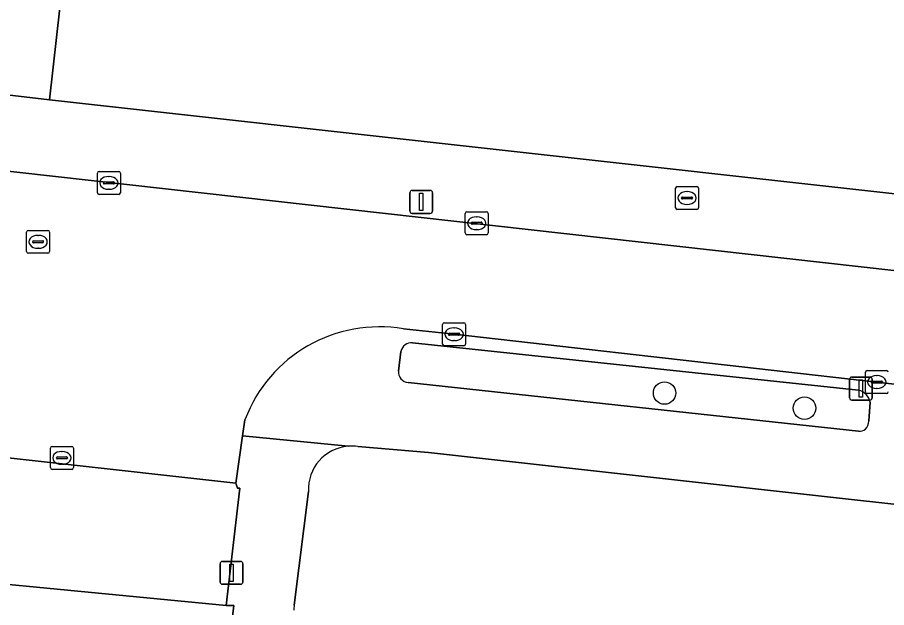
# Model space of a CAD drawing. Extents: x 162026 to 163502, y 387295 to 388169.
# Drawn here: x 162623.24 to 162661.14, y 387766.31 to 387792.04 of the extents above; entities that cross this region are included whole.
import ezdxf

# ---------------------------------------------------------------- set-up
doc = ezdxf.new("R2010")
doc.units = 0
for name, color, linetype in [('IMGEO_Boom', 7, 'Continuous'), ('IMGEO_Brandkraan', 7, 'Continuous'), ('IMGEO_Erf', 7, 'Continuous'), ('IMGEO_Groenvoorziening', 7, 'Continuous'), ('IMGEO_Kolk', 7, 'Continuous'), ('IMGEO_Lichtmast', 7, 'Continuous'), ('IMGEO_Rijbaan_lokaal_open', 7, 'Continuous'), ('IMGEO_Rioolput', 7, 'Continuous'), ('IMGEO_Voetpad_open', 7, 'Continuous')]:
    doc.layers.add(name, color=color, linetype=linetype)

msp = doc.modelspace()

# ---------------------------------------------------------------- linework, layer by layer
at = {"layer": 'IMGEO_Boom'}
for centre in [(162651.458, 387775.662), (162657.56, 387775.001)]:
    msp.add_circle(centre, 0.489, dxfattribs=at)
at = {"layer": 'IMGEO_Brandkraan'}
for p, q in [((162651.936, 387783.739), (162651.936, 387784.591)), ((162652.011, 387784.665), (162652.863, 387784.665)), ((162652.937, 387784.591), (162652.937, 387783.739)), ((162652.195, 387784.159), (162652.195, 387784.171)), ((162652.238, 387784.208), (162652.636, 387784.208)), ((162652.424, 387784.445), (162652.449, 387784.445)), ((162652.679, 387784.171), (162652.679, 387784.159)), ((162652.633, 387784.122), (162652.235, 387784.122)), ((162652.447, 387783.885), (162652.422, 387783.885)), ((162652.863, 387783.665), (162652.011, 387783.665))]:
    msp.add_line(p, q, dxfattribs=at)
for points in [[(162651.936, 387783.739), (162651.936, 387784.591)], [(162652.011, 387784.665), (162652.863, 387784.665)], [(162652.937, 387784.591), (162652.937, 387783.739)], [(162652.863, 387783.665), (162652.011, 387783.665)]]:
    msp.add_lwpolyline(points, dxfattribs=at)
for centre, radius, start, end in [((162652.013, 387784.589), 0.0765, 91.552, 178.448), ((162652.013, 387784.589), 0.0765, 91.552, 178.448), ((162652.861, 387784.589), 0.0765, 1.552, 88.448), ((162652.861, 387784.589), 0.0765, 1.552, 88.448), ((162652.235, 387784.168), 0.0403, 85.8775, 175.7526), ((162652.232, 387784.158), 0.0366, 178.938, 274.7102), ((162652.636, 387784.165), 0.043, 264.8664, 352.4533), ((162652.64, 387784.17), 0.0386, 1.7309, 96.639), ((162652.013, 387783.741), 0.0765, 181.552, 268.448), ((162652.013, 387783.741), 0.0765, 181.552, 268.448), ((162652.861, 387783.741), 0.0765, 271.552, 358.448), ((162652.861, 387783.741), 0.0765, 271.552, 358.448)]:
    msp.add_arc(centre, radius, start, end, dxfattribs=at)
for centre, major_axis, ratio, start_param, end_param in [((162652.423, 387784.165), (-0.387, 0.002), 0.722429, 4.712389, 7.853982), ((162652.448, 387784.165), (-0.39, 0.002), 0.717154, 1.570796, 4.712389)]:
    msp.add_ellipse(centre, major_axis=major_axis, ratio=ratio, start_param=start_param, end_param=end_param, dxfattribs=at)
at = {"layer": 'IMGEO_Erf'}
for points in [[(162660.396, 387811.662), (162630.348, 387839.311), (162624.641, 387788.442), (162662.417, 387784.241), (162662.418, 387783.837), (162668.509, 387783.207)], [(162679.499, 387768.811), (162641.17, 387773.067), (162638.085, 387773.326)], [(162635.934, 387771.365), (162635.309, 387766.414)]]:
    msp.add_lwpolyline(points, dxfattribs=at)
for centre, radius, start, end in [((162637.804, 387771.474), 1.873, 94.234, 183.3244), ((162637.806, 387771.511), 1.836, 81.2557, 94.3706), ((162636.7, 387766.196), 1.408, 171.0846, 180.2353)]:
    msp.add_arc(centre, radius, start, end, dxfattribs=at)
at = {"layer": 'IMGEO_Groenvoorziening'}
for points in [[(162659.918, 387775.789), (162640.468, 387777.852)], [(162639.964, 387777.469), (162639.86, 387776.62)], [(162640.275, 387776.118), (162659.918, 387774.005)], [(162660.365, 387774.442), (162660.426, 387775.265)], [(162632.335, 387763.473), (162632.685, 387766.394), (162632.346, 387766.405), (162614.578, 387768.116)]]:
    msp.add_lwpolyline(points, dxfattribs=at)
msp.add_lwpolyline([(162632.936, 387771.511), (162632.835, 387771.515), (162632.768, 387771.738), (162616.566, 387773.531), (162616.824, 387775.654), (162615.148, 387774.907), (162614.578, 387768.116), (162632.346, 387766.405)], close=True, dxfattribs=at)
for centre, radius, start, end in [((162640.422, 387777.39), 0.464, 84.2769, 170.187), ((162640.316, 387776.575), 0.458, 174.3127, 264.8479), ((162659.725, 387775.094), 0.722, 13.7381, 74.4854), ((162659.803, 387774.468), 0.562, 317.3701, 357.3673), ((162659.968, 387774.408), 0.406, 262.8961, 307.7762)]:
    msp.add_arc(centre, radius, start, end, dxfattribs=at)
at = {"layer": 'IMGEO_Kolk'}
for p, q in [((162626.807, 387785.323), (162627.659, 387785.323)), ((162626.732, 387784.397), (162626.732, 387785.249)), ((162627.22, 387785.103), (162627.245, 387785.103)), ((162627.733, 387785.249), (162627.733, 387784.397)), ((162626.991, 387784.817), (162626.991, 387784.829)), ((162627.429, 387784.78), (162627.031, 387784.78)), ((162627.034, 387784.866), (162627.432, 387784.866)), ((162627.243, 387784.543), (162627.218, 387784.543)), ((162627.475, 387784.829), (162627.475, 387784.817)), ((162627.659, 387784.323), (162626.807, 387784.323)), ((162642.768, 387782.64), (162642.768, 387783.492)), ((162642.843, 387783.566), (162643.695, 387783.566)), ((162643.769, 387783.492), (162643.769, 387782.64)), ((162643.027, 387783.06), (162643.027, 387783.072)), ((162643.465, 387783.023), (162643.067, 387783.023)), ((162643.07, 387783.109), (162643.468, 387783.109)), ((162643.256, 387783.346), (162643.281, 387783.346)), ((162643.511, 387783.072), (162643.511, 387783.06)), ((162643.279, 387782.786), (162643.254, 387782.786)), ((162643.695, 387782.566), (162642.843, 387782.566)), ((162641.782, 387777.799), (162641.782, 387778.651)), ((162641.857, 387778.725), (162642.709, 387778.725)), ((162642.27, 387778.505), (162642.295, 387778.505)), ((162642.783, 387778.651), (162642.783, 387777.799)), ((162642.041, 387778.219), (162642.041, 387778.231)), ((162642.479, 387778.182), (162642.081, 387778.182)), ((162642.084, 387778.268), (162642.482, 387778.268)), ((162642.525, 387778.231), (162642.525, 387778.219)), ((162642.709, 387777.725), (162641.857, 387777.725)), ((162642.293, 387777.945), (162642.268, 387777.945)), ((162660.211, 387775.714), (162660.211, 387776.566)), ((162660.286, 387776.64), (162661.138, 387776.64)), ((162660.699, 387776.42), (162660.724, 387776.42)), ((162660.47, 387776.134), (162660.47, 387776.146)), ((162660.908, 387776.097), (162660.51, 387776.097)), ((162660.513, 387776.183), (162660.911, 387776.183)), ((162660.722, 387775.86), (162660.697, 387775.86)), ((162660.954, 387776.146), (162660.954, 387776.134)), ((162661.138, 387775.64), (162660.286, 387775.64)), ((162624.683, 387772.409), (162624.683, 387773.261)), ((162624.758, 387773.335), (162625.61, 387773.335)), ((162625.684, 387773.261), (162625.684, 387772.409)), ((162624.942, 387772.829), (162624.942, 387772.841)), ((162625.38, 387772.792), (162624.982, 387772.792)), ((162624.985, 387772.878), (162625.383, 387772.878)), ((162625.171, 387773.115), (162625.196, 387773.115)), ((162625.426, 387772.841), (162625.426, 387772.829)), ((162625.194, 387772.555), (162625.169, 387772.555)), ((162625.61, 387772.335), (162624.758, 387772.335))]:
    msp.add_line(p, q, dxfattribs=at)
for points in [[(162626.807, 387785.323), (162627.659, 387785.323)], [(162626.732, 387784.397), (162626.732, 387785.249)], [(162627.733, 387785.249), (162627.733, 387784.397)], [(162627.659, 387784.323), (162626.807, 387784.323)], [(162642.768, 387782.64), (162642.768, 387783.492)], [(162642.843, 387783.566), (162643.695, 387783.566)], [(162643.769, 387783.492), (162643.769, 387782.64)], [(162643.695, 387782.566), (162642.843, 387782.566)], [(162641.782, 387777.799), (162641.782, 387778.651)], [(162641.857, 387778.725), (162642.709, 387778.725)], [(162642.783, 387778.651), (162642.783, 387777.799)], [(162642.709, 387777.725), (162641.857, 387777.725)], [(162660.211, 387775.714), (162660.211, 387776.566)], [(162660.286, 387776.64), (162661.138, 387776.64)], [(162661.138, 387775.64), (162660.286, 387775.64)], [(162624.683, 387772.409), (162624.683, 387773.261)], [(162624.758, 387773.335), (162625.61, 387773.335)], [(162625.684, 387773.261), (162625.684, 387772.409)], [(162625.61, 387772.335), (162624.758, 387772.335)]]:
    msp.add_lwpolyline(points, dxfattribs=at)
for centre, radius, start, end in [((162626.809, 387785.247), 0.0765, 91.552, 178.448), ((162626.809, 387785.247), 0.0765, 91.552, 178.448), ((162627.657, 387785.247), 0.0765, 1.552, 88.448), ((162627.657, 387785.247), 0.0765, 1.552, 88.448), ((162627.031, 387784.826), 0.0403, 85.8775, 175.7526), ((162627.028, 387784.816), 0.0366, 178.938, 274.7102), ((162627.432, 387784.823), 0.043, 264.8664, 352.4533), ((162627.436, 387784.828), 0.0386, 1.7309, 96.639), ((162626.809, 387784.399), 0.0765, 181.552, 268.448), ((162626.809, 387784.399), 0.0765, 181.552, 268.448), ((162627.657, 387784.399), 0.0765, 271.552, 358.448), ((162627.657, 387784.399), 0.0765, 271.552, 358.448), ((162642.845, 387783.49), 0.0765, 91.552, 178.448), ((162642.845, 387783.49), 0.0765, 91.552, 178.448), ((162643.693, 387783.49), 0.0765, 1.552, 88.448), ((162643.693, 387783.49), 0.0765, 1.552, 88.448), ((162643.067, 387783.069), 0.0403, 85.8775, 175.7526), ((162643.064, 387783.059), 0.0366, 178.938, 274.7102), ((162643.468, 387783.066), 0.043, 264.8664, 352.4533), ((162643.472, 387783.071), 0.0386, 1.7309, 96.639), ((162642.845, 387782.642), 0.0765, 181.552, 268.448), ((162642.845, 387782.642), 0.0765, 181.552, 268.448), ((162643.693, 387782.642), 0.0765, 271.552, 358.448), ((162643.693, 387782.642), 0.0765, 271.552, 358.448), ((162641.859, 387778.649), 0.0765, 91.552, 178.448), ((162641.859, 387778.649), 0.0765, 91.552, 178.448), ((162642.707, 387778.649), 0.0765, 1.552, 88.448), ((162642.707, 387778.649), 0.0765, 1.552, 88.448), ((162642.081, 387778.228), 0.0403, 85.8775, 175.7526), ((162642.078, 387778.218), 0.0366, 178.938, 274.7102), ((162642.482, 387778.225), 0.043, 264.8664, 352.4533), ((162642.486, 387778.23), 0.0386, 1.7309, 96.639), ((162641.859, 387777.801), 0.0765, 181.552, 268.448), ((162641.859, 387777.801), 0.0765, 181.552, 268.448), ((162642.707, 387777.801), 0.0765, 271.552, 358.448), ((162642.707, 387777.801), 0.0765, 271.552, 358.448), ((162660.288, 387776.564), 0.0765, 91.552, 178.448), ((162660.288, 387776.564), 0.0765, 91.552, 178.448), ((162661.136, 387776.564), 0.0765, 1.552, 88.448), ((162661.136, 387776.564), 0.0765, 1.552, 88.448), ((162660.51, 387776.143), 0.0403, 85.8775, 175.7526), ((162660.507, 387776.133), 0.0366, 178.938, 274.7102), ((162660.911, 387776.14), 0.043, 264.8664, 352.4533), ((162660.915, 387776.145), 0.0386, 1.7309, 96.639), ((162660.288, 387775.716), 0.0765, 181.552, 268.448), ((162660.288, 387775.716), 0.0765, 181.552, 268.448), ((162661.136, 387775.716), 0.0765, 271.552, 358.448), ((162661.136, 387775.716), 0.0765, 271.552, 358.448), ((162624.76, 387773.259), 0.0765, 91.552, 178.448), ((162624.76, 387773.259), 0.0765, 91.552, 178.448), ((162625.608, 387773.259), 0.0765, 1.552, 88.448), ((162625.608, 387773.259), 0.0765, 1.552, 88.448), ((162624.982, 387772.838), 0.0403, 85.8775, 175.7526), ((162624.979, 387772.828), 0.0366, 178.938, 274.7102), ((162625.383, 387772.835), 0.043, 264.8664, 352.4533), ((162625.387, 387772.84), 0.0386, 1.7309, 96.639), ((162624.76, 387772.411), 0.0765, 181.552, 268.448), ((162624.76, 387772.411), 0.0765, 181.552, 268.448), ((162625.608, 387772.411), 0.0765, 271.552, 358.448), ((162625.608, 387772.411), 0.0765, 271.552, 358.448)]:
    msp.add_arc(centre, radius, start, end, dxfattribs=at)
for centre, major_axis, ratio, start_param, end_param in [((162627.219, 387784.823), (-0.387, 0.002), 0.722429, 4.712389, 7.853982), ((162627.244, 387784.823), (-0.39, 0.002), 0.717154, 1.570796, 4.712389), ((162643.255, 387783.066), (-0.387, 0.002), 0.722429, 4.712389, 7.853982), ((162643.28, 387783.066), (-0.39, 0.002), 0.717154, 1.570796, 4.712389), ((162642.269, 387778.225), (-0.387, 0.002), 0.722429, 4.712389, 7.853982), ((162642.294, 387778.225), (-0.39, 0.002), 0.717154, 1.570796, 4.712389), ((162660.698, 387776.14), (-0.387, 0.002), 0.722429, 4.712389, 7.853982), ((162660.723, 387776.14), (-0.39, 0.002), 0.717154, 1.570796, 4.712389), ((162625.17, 387772.835), (-0.387, 0.002), 0.722429, 4.712389, 7.853982), ((162625.195, 387772.835), (-0.39, 0.002), 0.717154, 1.570796, 4.712389)]:
    msp.add_ellipse(centre, major_axis=major_axis, ratio=ratio, start_param=start_param, end_param=end_param, dxfattribs=at)
at = {"layer": 'IMGEO_Lichtmast'}
for p, q in [((162640.355, 387783.596), (162640.355, 387784.396)), ((162640.355, 387784.396), (162640.355, 387783.596)), ((162640.455, 387784.496), (162641.245, 387784.496)), ((162641.245, 387784.496), (162640.455, 387784.496)), ((162641.345, 387784.396), (162641.345, 387783.596)), ((162641.345, 387783.596), (162641.345, 387784.396)), ((162641.245, 387783.496), (162640.455, 387783.496)), ((162640.455, 387783.496), (162641.245, 387783.496)), ((162659.521, 387775.456), (162659.521, 387776.256)), ((162659.521, 387776.256), (162659.521, 387775.456)), ((162659.621, 387776.356), (162660.411, 387776.356)), ((162660.411, 387776.356), (162659.621, 387776.356)), ((162660.511, 387776.256), (162660.511, 387775.456)), ((162660.511, 387775.456), (162660.511, 387776.256)), ((162660.411, 387775.356), (162659.621, 387775.356)), ((162659.621, 387775.356), (162660.411, 387775.356)), ((162632.181, 387768.322), (162632.971, 387768.322)), ((162632.971, 387768.322), (162632.181, 387768.322)), ((162632.081, 387767.422), (162632.081, 387768.222)), ((162632.081, 387768.222), (162632.081, 387767.422)), ((162633.071, 387768.222), (162633.071, 387767.422)), ((162633.071, 387767.422), (162633.071, 387768.222)), ((162632.971, 387767.322), (162632.181, 387767.322)), ((162632.181, 387767.322), (162632.971, 387767.322))]:
    msp.add_line(p, q, dxfattribs=at)
for points in [[(162640.775, 387784.371), (162640.925, 387784.371), (162640.925, 387783.621), (162640.775, 387783.621), (162640.775, 387784.371)], [(162659.941, 387776.231), (162660.091, 387776.231), (162660.091, 387775.481), (162659.941, 387775.481), (162659.941, 387776.231)], [(162632.501, 387768.197), (162632.651, 387768.197), (162632.651, 387767.447), (162632.501, 387767.447), (162632.501, 387768.197)]]:
    msp.add_lwpolyline(points, dxfattribs=at)
for centre, start, end in [((162640.455, 387784.396), 90, 180), ((162640.455, 387784.396), 90, 180), ((162641.245, 387784.396), 0, 90), ((162641.245, 387784.396), 360, 90), ((162640.455, 387783.596), 180, 270), ((162640.455, 387783.596), 180, 270), ((162641.245, 387783.596), 270, 0), ((162641.245, 387783.596), 270, 0), ((162659.621, 387776.256), 90, 180), ((162659.621, 387776.256), 90, 180), ((162660.411, 387776.256), 0, 90), ((162660.411, 387776.256), 360, 90), ((162659.621, 387775.456), 180, 270), ((162659.621, 387775.456), 180, 270), ((162660.411, 387775.456), 270, 0), ((162660.411, 387775.456), 270, 0), ((162632.181, 387768.222), 90, 180), ((162632.181, 387768.222), 90, 180), ((162632.971, 387768.222), 0, 90), ((162632.971, 387768.222), 360, 90), ((162632.181, 387767.422), 180, 270), ((162632.181, 387767.422), 180, 270), ((162632.971, 387767.422), 270, 0), ((162632.971, 387767.422), 270, 0)]:
    msp.add_arc(centre, 0.1, start, end, dxfattribs=at)
at = {"layer": 'IMGEO_Rijbaan_lokaal_open'}
for points in [[(162748.592, 387771.451), (162733.146, 387772.952), (162672.732, 387779.736), (162621.652, 387785.471), (162618.202, 387785.846)], [(162617.85, 387784.502), (162617.021, 387777.279), (162616.824, 387775.654), (162616.566, 387773.531), (162632.768, 387771.738), (162633.063, 387773.793), (162633.164, 387774.497)], [(162640.082, 387778.456), (162642.283, 387778.225), (162660.712, 387776.14), (162677.148, 387774.262), (162679.348, 387773.942)]]:
    msp.add_lwpolyline(points, dxfattribs=at)
msp.add_arc((162639.02, 387772.288), 6.259, 80.23, 159.3329, dxfattribs=at)
at = {"layer": 'IMGEO_Rioolput'}
for p, q in [((162623.644, 387781.828), (162623.644, 387782.68)), ((162623.719, 387782.754), (162624.571, 387782.754)), ((162624.645, 387782.68), (162624.645, 387781.828)), ((162623.903, 387782.248), (162623.903, 387782.26)), ((162623.946, 387782.297), (162624.344, 387782.297)), ((162624.132, 387782.534), (162624.157, 387782.534)), ((162624.387, 387782.26), (162624.387, 387782.248)), ((162624.341, 387782.211), (162623.943, 387782.211)), ((162624.155, 387781.974), (162624.13, 387781.974)), ((162624.571, 387781.754), (162623.719, 387781.754))]:
    msp.add_line(p, q, dxfattribs=at)
for points in [[(162623.644, 387781.828), (162623.644, 387782.68)], [(162623.719, 387782.754), (162624.571, 387782.754)], [(162624.645, 387782.68), (162624.645, 387781.828)], [(162624.571, 387781.754), (162623.719, 387781.754)]]:
    msp.add_lwpolyline(points, dxfattribs=at)
for centre, radius, start, end in [((162623.721, 387782.678), 0.0765, 91.552, 178.448), ((162623.721, 387782.678), 0.0765, 91.552, 178.448), ((162624.569, 387782.678), 0.0765, 1.552, 88.448), ((162624.569, 387782.678), 0.0765, 1.552, 88.448), ((162623.943, 387782.257), 0.0403, 85.8775, 175.7526), ((162624.348, 387782.259), 0.0386, 1.7309, 96.639), ((162623.94, 387782.247), 0.0366, 178.938, 274.7102), ((162624.344, 387782.254), 0.043, 264.8664, 352.4533), ((162623.721, 387781.83), 0.0765, 181.552, 268.448), ((162623.721, 387781.83), 0.0765, 181.552, 268.448), ((162624.569, 387781.83), 0.0765, 271.552, 358.448), ((162624.569, 387781.83), 0.0765, 271.552, 358.448)]:
    msp.add_arc(centre, radius, start, end, dxfattribs=at)
for centre, major_axis, ratio, start_param, end_param in [((162624.131, 387782.254), (-0.387, 0.002), 0.722429, 4.712389, 7.853982), ((162624.156, 387782.254), (-0.39, 0.002), 0.717154, 1.570796, 4.712389)]:
    msp.add_ellipse(centre, major_axis=major_axis, ratio=ratio, start_param=start_param, end_param=end_param, dxfattribs=at)
at = {"layer": 'IMGEO_Voetpad_open'}
for points in [[(162637.418, 387925.681), (162622.838, 387795.406), (162622.044, 387788.756), (162624.641, 387788.442), (162630.348, 387839.311), (162630.633, 387841.853), (162631.411, 387848.771), (162632.018, 387854.013), (162632.91, 387862.217)], [(162679.348, 387773.942), (162677.148, 387774.262), (162660.712, 387776.14), (162642.283, 387778.225), (162640.082, 387778.456)], [(162640.468, 387777.852), (162659.918, 387775.789)], [(162639.86, 387776.62), (162639.964, 387777.469)], [(162659.918, 387774.005), (162640.275, 387776.118)], [(162660.426, 387775.265), (162660.365, 387774.442)], [(162633.164, 387774.497), (162633.063, 387773.793), (162637.666, 387773.342)], [(162637.666, 387773.342), (162633.063, 387773.793), (162632.768, 387771.738), (162632.835, 387771.515), (162632.936, 387771.511), (162632.346, 387766.405), (162632.685, 387766.394), (162632.335, 387763.473)], [(162638.085, 387773.326), (162641.17, 387773.067), (162679.499, 387768.811), (162684.36, 387768.302)], [(162635.309, 387766.414), (162635.934, 387771.365)]]:
    msp.add_lwpolyline(points, dxfattribs=at)
msp.add_lwpolyline([(162673.124, 387783.227), (162668.509, 387783.207), (162662.418, 387783.837), (162662.417, 387784.241), (162624.641, 387788.442), (162622.044, 387788.756), (162621.652, 387785.471), (162672.732, 387779.736)], close=True, dxfattribs=at)
for centre, radius, start, end in [((162639.02, 387772.288), 6.259, 80.23, 159.3329), ((162640.422, 387777.39), 0.464, 84.2769, 170.187), ((162640.316, 387776.575), 0.458, 174.3127, 264.8479), ((162659.725, 387775.094), 0.722, 13.7381, 74.4854), ((162659.803, 387774.468), 0.562, 317.3701, 357.3673), ((162659.968, 387774.408), 0.406, 262.8961, 307.7762), ((162637.804, 387771.474), 1.873, 94.234, 183.3244), ((162637.806, 387771.511), 1.836, 81.2557, 94.3706), ((162636.7, 387766.196), 1.408, 171.0846, 180.2353)]:
    msp.add_arc(centre, radius, start, end, dxfattribs=at)

doc.saveas('drawing.dxf')
